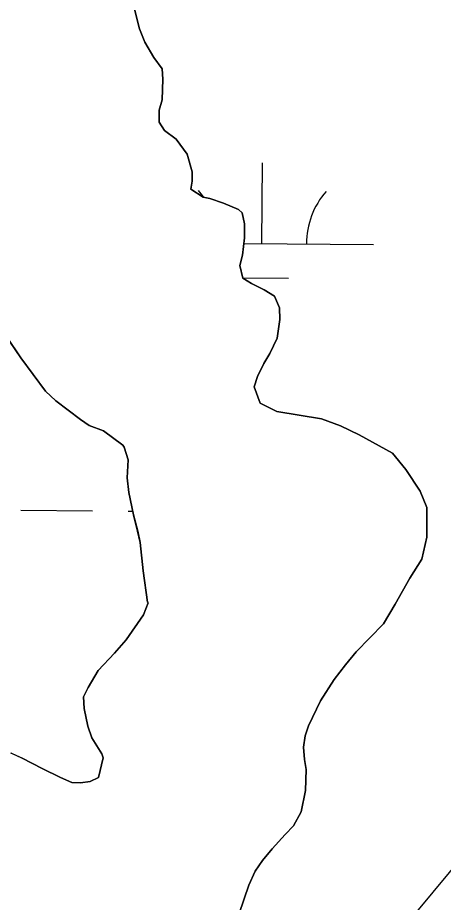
# Model space of a CAD drawing. Extents: x 3271442 to 3309282, y 752266 to 777610.
# Drawn here: x 3301916.5 to 3302106.9, y 762719.7 to 763115.1 of the extents above; entities that cross this region are included whole.
import ezdxf

# ---------------------------------------------------------------- set-up
doc = ezdxf.new("R2010")
doc.units = 0
for name, color, linetype in [('V-SITE-VEGE', 7, 'Continuous'), ('V-TOPO-SHOR', 7, 'Continuous'), ('V-WETL-SWMP', 7, 'Continuous')]:
    doc.layers.add(name, color=color, linetype=linetype)

msp = doc.modelspace()

# ---------------------------------------------------------------- linework, layer by layer
at = {"layer": 'V-SITE-VEGE'}
for points in [[(3302045.53, 762779.11), (3302044.73, 762783.54), (3302044.3, 762789.09), (3302045.14, 762794.11), (3302046.62, 762798.61), (3302051.95, 762809.8), (3302058.02, 762819.33), (3302063.16, 762825.8), (3302067.96, 762831.64), (3302080.17, 762844.19), (3302085.4, 762852.94), (3302091.89, 762864.57), (3302097.26, 762872.99), (3302099.6, 762882.83), (3302099.48, 762896.19), (3302096.51, 762903.47), (3302090.21, 762913.16), (3302084.15, 762920.41), (3302069.33, 762928.64), (3302060.86, 762932.72), (3302052.35, 762935.82), (3302032.44, 762939.05), (3302024.93, 762942.76), (3302022.29, 762950.04), (3302023.78, 762954.7), (3302026.61, 762960.45), (3302029.23, 762964.91), (3302032.59, 762971.78), (3302033.74, 762980.2), (3302033.62, 762985.42), (3302031.38, 762990.55), (3302026.77, 762993.5), (3302021.02, 762996.33), (3302017.2, 762998.6), (3302015.8, 763004.35), (3302017.11, 763008.86), (3302017.91, 763016.65), (3302018, 763022.99), (3302016.89, 763027.92), (3302015.31, 763029.29), (3302008.58, 763032.16), (3302002.48, 763034.19), (3301999.41, 763034.8), (3301994.01, 763038.43), (3301994.48, 763042), (3301994.48, 763046.23), (3301992.35, 763054.13), (3301987.41, 763060.84), (3301982.18, 763064.63), (3301979.72, 763068.31), (3301979.77, 763073.68), (3301981.09, 763078.35), (3301981.46, 763087.62), (3301981.15, 763092.19), (3301977.44, 763097.22), (3301973.31, 763104.06), (3301970.94, 763110.02), (3301967.98, 763121.86)], [(3301905.14, 762981.67), (3301917.81, 762963.1), (3301928.89, 762948.09), (3301933.57, 762943.82), (3301944.52, 762935.43), (3301948.49, 762932.74), (3301954.81, 762930.36), (3301963.5, 762923.99), (3301964.05, 762923.19), (3301965.96, 762917.48), (3301965.45, 762909.34), (3301966.17, 762902.9), (3301968.3, 762892.9), (3301970.16, 762885.64), (3301971.31, 762880.54), (3301972.56, 762867.86), (3301974.54, 762853.79), (3301974.92, 762853.58), (3301972.76, 762848.22), (3301964.94, 762837.07), (3301959.85, 762831.05), (3301952.55, 762823.37), (3301947.97, 762815.77), (3301945.86, 762811.58), (3301946.24, 762806.32), (3301947.87, 762798.48), (3301949.61, 762793.16), (3301954.18, 762785.99), (3301954.7, 762784.22), (3301952.61, 762775.55), (3301948.85, 762773.76), (3301944.55, 762773.15), (3301940.67, 762773.3), (3301935.7, 762775.44), (3301927.5, 762779.46), (3301918.54, 762784.08), (3301913.39, 762786.42)], [(3302015.64, 762714.66), (3302019.88, 762727.36), (3302022.73, 762733.59), (3302026.02, 762738.35), (3302030.29, 762743.56), (3302036.08, 762750), (3302039.82, 762753.93), (3302043.32, 762760.14), (3302045.32, 762769.67), (3302045.53, 762779.11)]]:
    msp.add_lwpolyline(points, dxfattribs=at)
at = {"layer": 'V-TOPO-SHOR'}
msp.add_lwpolyline([(3301967.98, 763121.86), (3301970.94, 763110.02), (3301973.31, 763104.06), (3301977.44, 763097.22), (3301981.15, 763092.19), (3301981.46, 763087.62), (3301981.09, 763078.35), (3301979.77, 763073.68), (3301979.72, 763068.31), (3301982.18, 763064.63), (3301987.4, 763060.84), (3301992.35, 763054.13), (3301994.48, 763046.23), (3301994.48, 763042), (3301994.01, 763038.43), (3301999.41, 763034.8), (3302002.48, 763034.19), (3302008.58, 763032.16), (3302015.31, 763029.29), (3302016.89, 763027.92), (3302018, 763022.99), (3302017.91, 763016.65), (3302017.11, 763008.86), (3302015.8, 763004.35), (3302017.2, 762998.6), (3302021.02, 762996.33), (3302026.77, 762993.5), (3302031.38, 762990.55), (3302033.62, 762985.42), (3302033.74, 762980.2), (3302032.59, 762971.78), (3302029.23, 762964.91), (3302026.61, 762960.45), (3302023.78, 762954.7), (3302022.29, 762950.03), (3302024.94, 762942.77), (3302032.44, 762939.05), (3302052.35, 762935.82), (3302060.86, 762932.72), (3302069.33, 762928.64), (3302084.15, 762920.41), (3302090.21, 762913.17), (3302096.51, 762903.47), (3302099.48, 762896.19), (3302099.6, 762882.83), (3302097.26, 762872.99), (3302091.89, 762864.57), (3302085.4, 762852.94), (3302080.17, 762844.19), (3302067.95, 762831.64), (3302063.16, 762825.8), (3302058.02, 762819.33), (3302051.95, 762809.8), (3302046.62, 762798.61), (3302045.14, 762794.11), (3302044.3, 762789.09), (3302044.73, 762783.54), (3302045.53, 762779.11), (3302045.32, 762769.67), (3302043.32, 762760.14), (3302039.82, 762753.93), (3302036.08, 762750.01), (3302030.29, 762743.56), (3302026.02, 762738.35), (3302022.73, 762733.59), (3302019.88, 762727.35), (3302015.64, 762714.66)], dxfattribs=at)
at = {"layer": 'V-WETL-SWMP'}
for p, q in [((3302025.73, 763014.16), (3302026.02, 763050.16)), ((3302017.66, 763014.22), (3302075.72, 763013.74)), ((3302017.15, 762998.8), (3302037.6, 762998.63)), ((3301917.81, 762963.1), (3301905.13, 762981.68)), ((3301928.88, 762948.09), (3301917.81, 762963.1)), ((3301933.57, 762943.83), (3301928.88, 762948.09)), ((3301944.51, 762935.43), (3301933.57, 762943.83)), ((3301948.49, 762932.74), (3301944.51, 762935.43)), ((3301954.81, 762930.36), (3301948.49, 762932.74)), ((3301963.5, 762923.99), (3301954.81, 762930.36)), ((3301964.05, 762923.19), (3301963.5, 762923.99)), ((3301965.96, 762917.48), (3301964.05, 762923.19)), ((3301965.45, 762909.34), (3301965.96, 762917.48)), ((3301966.17, 762902.9), (3301965.45, 762909.34)), ((3301968.3, 762892.9), (3301966.17, 762902.9)), ((3301917.9, 762894.96), (3301949.9, 762894.7)), ((3301965.9, 762894.57), (3301967.95, 762894.55)), ((3301970.15, 762885.64), (3301968.3, 762892.9)), ((3301971.31, 762880.54), (3301970.15, 762885.64)), ((3301972.56, 762867.86), (3301971.31, 762880.54)), ((3301974.54, 762853.79), (3301972.56, 762867.86)), ((3301972.76, 762848.22), (3301974.92, 762853.58)), ((3301974.92, 762853.58), (3301974.54, 762853.79)), ((3301964.94, 762837.06), (3301972.76, 762848.22)), ((3301959.84, 762831.05), (3301964.94, 762837.06)), ((3301952.54, 762823.37), (3301959.84, 762831.05)), ((3301947.97, 762815.77), (3301952.54, 762823.37)), ((3301945.86, 762811.58), (3301947.97, 762815.77)), ((3301946.24, 762806.32), (3301945.86, 762811.58)), ((3301947.87, 762798.48), (3301946.24, 762806.32)), ((3301949.61, 762793.16), (3301947.87, 762798.48)), ((3301954.18, 762785.99), (3301949.61, 762793.16)), ((3301913.39, 762786.43), (3301918.54, 762784.08)), ((3301918.54, 762784.08), (3301927.5, 762779.46)), ((3301952.61, 762775.55), (3301954.7, 762784.22)), ((3301954.7, 762784.22), (3301954.18, 762785.99)), ((3301927.5, 762779.46), (3301935.7, 762775.44)), ((3301935.7, 762775.44), (3301940.66, 762773.3)), ((3301948.84, 762773.76), (3301952.61, 762775.55)), ((3301940.66, 762773.3), (3301944.55, 762773.15)), ((3301944.55, 762773.15), (3301948.84, 762773.76))]:
    msp.add_line(p, q, dxfattribs=at)
for points in [[(3301967.98, 763121.86), (3301970.94, 763110.02), (3301973.31, 763104.06), (3301977.44, 763097.22), (3301981.15, 763092.19), (3301981.46, 763087.62), (3301981.09, 763078.35), (3301979.77, 763073.68), (3301979.72, 763068.31), (3301982.18, 763064.63), (3301987.4, 763060.84), (3301992.35, 763054.13), (3301994.48, 763046.23), (3301994.48, 763042), (3301994.01, 763038.43), (3301999.41, 763034.8), (3302002.48, 763034.19), (3302008.58, 763032.16), (3302015.31, 763029.29), (3302016.89, 763027.92), (3302018, 763022.99), (3302017.91, 763016.65), (3302017.11, 763008.86), (3302015.8, 763004.35), (3302017.2, 762998.6), (3302021.02, 762996.33), (3302026.77, 762993.5), (3302031.38, 762990.55), (3302033.62, 762985.42), (3302033.74, 762980.2), (3302032.59, 762971.78), (3302029.23, 762964.91), (3302026.61, 762960.45), (3302023.78, 762954.7), (3302022.29, 762950.03), (3302024.94, 762942.77), (3302032.44, 762939.05), (3302052.35, 762935.82), (3302060.86, 762932.72), (3302069.33, 762928.64), (3302084.15, 762920.41), (3302090.21, 762913.17), (3302096.51, 762903.47), (3302099.48, 762896.19), (3302099.6, 762882.83), (3302097.26, 762872.99), (3302091.89, 762864.57), (3302085.4, 762852.94), (3302080.17, 762844.19), (3302067.95, 762831.64), (3302063.16, 762825.8), (3302058.02, 762819.33), (3302051.95, 762809.8), (3302046.62, 762798.61), (3302045.14, 762794.11), (3302044.3, 762789.09), (3302044.73, 762783.54), (3302045.53, 762779.11), (3302045.32, 762769.67), (3302043.32, 762760.14), (3302039.82, 762753.93), (3302036.08, 762750.01), (3302030.29, 762743.56), (3302026.02, 762738.35), (3302022.73, 762733.59), (3302019.88, 762727.35), (3302015.64, 762714.66)], [(3302033.23, 762231.22), (3302025.94, 762377.18), (3302012.93, 762520.4), (3302012.93, 762598.53), (3302051.96, 762663.63), (3302117.02, 762741.75), (3302208.1, 762741.75), (3302299.18, 762793.83), (3302338.21, 762884.97), (3302351.22, 762976.11), (3302403.27, 763041.22)]]:
    msp.add_lwpolyline(points, dxfattribs=at)
for centre, start, end in [((3301970.49, 763015.09), 33.8832, 40.2999), ((3302080.97, 763014.18), 138.7563, 180.2999)]:
    msp.add_arc(centre, 35.25, start, end, dxfattribs=at)

doc.saveas('drawing.dxf')
